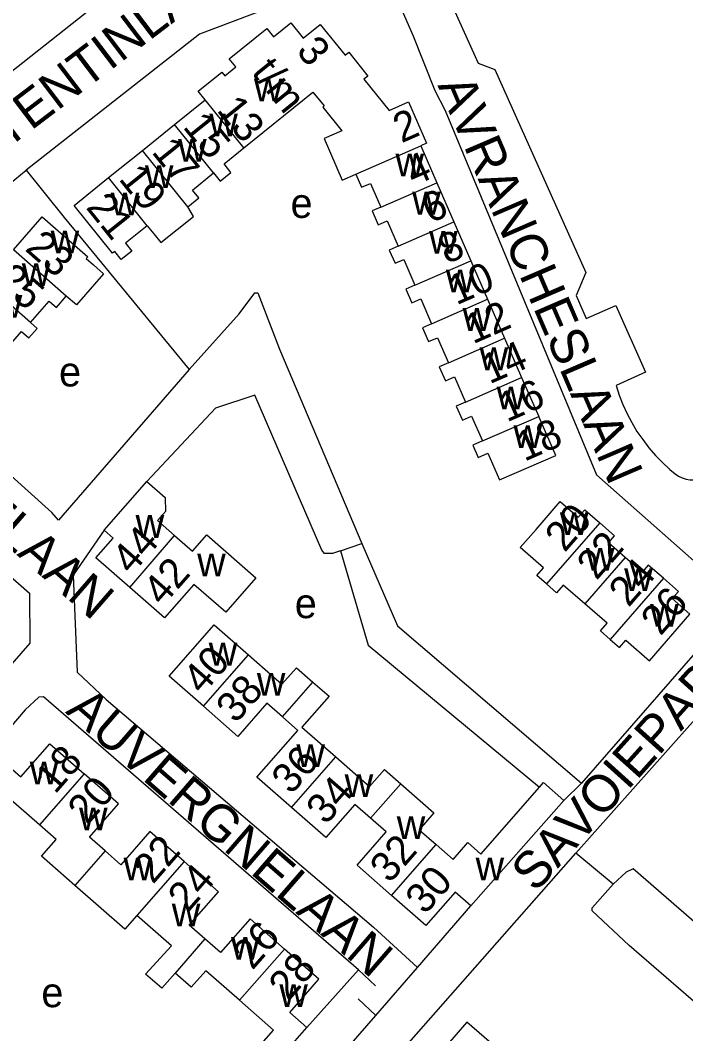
# Model space of a CAD drawing. Extents: x 157768 to 159790, y 387230 to 389604.
# Drawn here: x 158884.5 to 158974.5, y 388851.2 to 388988.2 of the extents above; entities that cross this region are included whole.
import ezdxf

# ---------------------------------------------------------------- set-up
doc = ezdxf.new("R2010")
doc.units = 0
for name, color, linetype in [('BLT_Basislijn', 7, 'Continuous'), ('BLT_Bebouwing', 7, 'Continuous'), ('BLT_Centroide', 7, 'Continuous'), ('BLT_Huisnummer', 7, 'Continuous'), ('BLT_Huisnummer_ tussenligend', 7, 'Continuous'), ('BLT_Huisnummer_reeks', 7, 'Continuous'), ('BLT_Onderverdeling_panden', 7, 'Continuous'), ('BLT_Straatnaam', 7, 'Continuous')]:
    doc.layers.add(name, color=color, linetype=linetype)

msp = doc.modelspace()

# ---------------------------------------------------------------- linework, layer by layer
at = {"layer": 'BLT_Basislijn'}
for p, q in [((158927.77, 388916.51), (158930.66, 388917.47)), ((158981.76, 388909.67), (158960.35, 388885.11)), ((158986.05, 388905.34), (158959.59, 388875.65)), ((158957.96, 388882.78), (158960.35, 388885.11)), ((158933.9, 388846.5), (158959.59, 388875.65)), ((158964.64, 388871.47), (158959.59, 388875.65)), ((158938.22, 388860.19), (158945.42, 388868.51)), ((158923.24, 388852.11), (158930.23, 388859.87)), ((158932.53, 388857.74), (158930.23, 388859.87)), ((158932.57, 388853.72), (158938.22, 388860.19)), ((158932.57, 388853.72), (158930.16, 388855.96)), ((158870.13, 388782.18), (158932.57, 388853.72))]:
    msp.add_line(p, q, dxfattribs=at)
for points in [[(158881.15, 388979.62), (158902.69, 388996.63), (158902.97, 388997.18), (158892.17, 389028.36), (158891.96, 389028.95)], [(158939.61, 389003.75), (158938.21, 389000.61), (158946.4, 388982.38), (158948.66, 388981.53), (158960.94, 388954.12), (158959.67, 388951.01), (158960.98, 388947.89), (158965, 388949.66)], [(158917.92, 388989.79), (158933.36, 388995.79), (158937.57, 388986.17)], [(158917.92, 388989.79), (158908.73, 388986.32), (158885.29, 388967.93)], [(158937.57, 388986.17), (158940.54, 388978.68), (158941.95, 388976), (158962.39, 388926.77), (158981.76, 388909.67)], [(158863.49, 388944.15), (158880.67, 388964.13), (158885.29, 388967.93)], [(158885.29, 388967.93), (158890.45, 388961.53), (158895.46, 388955.43), (158907.34, 388941.01)], [(158907.34, 388941.01), (158914.08, 388948.54), (158916.21, 388951.35), (158916.63, 388951.35), (158919.55, 388943.77), (158930.66, 388917.47)], [(158965, 388949.66), (158969.03, 388940.62), (158965.07, 388938.85)], [(158907.34, 388941.01), (158889.69, 388920.66), (158888.77, 388921.7), (158874.52, 388934.45)], [(158965.07, 388938.85), (158965.48, 388937.55), (158965.97, 388936.27), (158966.53, 388935.03), (158967.16, 388933.82), (158967.87, 388932.64), (158968.64, 388931.52), (158969.47, 388930.43), (158970.37, 388929.4), (158971.32, 388928.43), (158972.33, 388927.51), (158973.05, 388926.92)], [(158794.1, 388889.59), (158828.14, 388928.6), (158828.49, 388929.16), (158828.12, 388931.96), (158833.9, 388936.41), (158836.51, 388937.23), (158839.84, 388937.3), (158847.57, 388936.45), (158854.98, 388937.76), (158885.74, 388910.78), (158885.81, 388904), (158850.08, 388863.09)], [(158927.77, 388916.51), (158926.73, 388916.14), (158925.61, 388916.15), (158925.26, 388916.58), (158916.21, 388937.53), (158910.87, 388935.78), (158901.6, 388925.88)], [(158973.05, 388926.92), (158973.5, 388926.6), (158973.98, 388926.35), (158974.5, 388926.18), (158975.03, 388926.09), (158975.58, 388926.07), (158976.12, 388926.13), (158976.65, 388926.27), (158977.15, 388926.49), (158977.61, 388926.78), (158978.02, 388927.13), (158978.28, 388927.41)], [(158895.84, 388919.31), (158891.63, 388913.23), (158892.17, 388900.09), (158896.11, 388896.42), (158932.27, 388865.65), (158938.22, 388860.19)], [(158930.66, 388917.47), (158935.49, 388906.36), (158960.35, 388885.11)], [(158927.77, 388916.51), (158931.52, 388903.77), (158954.67, 388884.55)], [(158930.23, 388859.87), (158887.65, 388896.77), (158887.02, 388896.73), (158885.14, 388895), (158879.68, 388888.63), (158875.82, 388884.11), (158850.5, 388855.06), (158821.82, 388821.45)], [(159008.23, 388866.51), (158999.02, 388856.12), (158994.82, 388855.27), (158992.32, 388853.21), (158991.59, 388852.89), (158990.32, 388853.59), (158967.36, 388873.51), (158966.4, 388873.09), (158964.64, 388871.47)], [(158984.09, 388842.71), (158986.8, 388845.88), (158966.8, 388863.15), (158961.82, 388867.86), (158961.82, 388868.27), (158964.64, 388871.47)]]:
    msp.add_lwpolyline(points, dxfattribs=at)
at = {"layer": 'BLT_Bebouwing'}
for p, q in [((158905.37, 388974.11), (158909.5, 388977.44)), ((158901.01, 388970.61), (158905.37, 388974.11)), ((158896.44, 388966.93), (158901.01, 388970.61)), ((158938.63, 388971.24), (158940.81, 388966.23)), ((158940.81, 388966.23), (158943.11, 388960.95)), ((158943.11, 388960.95), (158945.4, 388955.69)), ((158945.4, 388955.69), (158947.67, 388950.49)), ((158947.67, 388950.49), (158949.96, 388945.23)), ((158949.96, 388945.23), (158952.28, 388939.92)), ((158952.28, 388939.92), (158954.58, 388934.65)), ((158895.84, 388919.31), (158901.6, 388925.88)), ((158957.96, 388882.78), (158945.42, 388868.51)), ((158919.14, 388847.41), (158923.24, 388852.11))]:
    msp.add_line(p, q, dxfattribs=at)
for points in [[(158909.5, 388977.44), (158908.55, 388978.62), (158911.75, 388981.2), (158912.15, 388980.7), (158913.63, 388981.89), (158912.76, 388982.98), (158917.84, 388987.06), (158918.74, 388985.95), (158921.09, 388987.84), (158922.76, 388985.77), (158925.06, 388987.62), (158928.41, 388983.46), (158928.9, 388983.86), (158931.48, 388980.64), (158930.96, 388980.22), (158934.35, 388976.01), (158936.99, 388977.16)], [(158914.72, 388970.94), (158924.07, 388978.46), (158925.56, 388976.61), (158925.39, 388976.47), (158927.98, 388973.25), (158925.57, 388972.2), (158928.01, 388966.59), (158929.87, 388967.4)], [(158936.99, 388977.16), (158939.43, 388971.58), (158938.63, 388971.24)], [(158910.63, 388967.56), (158911.52, 388966.46), (158912.98, 388967.64), (158912.06, 388968.8), (158914.72, 388970.94)], [(158907.15, 388962.99), (158908.62, 388964.18), (158907.76, 388965.25), (158910.63, 388967.56)], [(158901.67, 388960.43), (158898.71, 388958.05), (158899.56, 388957.01), (158898.14, 388955.87), (158897.27, 388956.96), (158896.97, 388956.72), (158891.77, 388963.18), (158896.44, 388966.93)], [(158929.87, 388967.4), (158930.65, 388965.62), (158931.86, 388966.15), (158933.26, 388962.94)], [(158901.67, 388960.43), (158902.54, 388959.35), (158903.5, 388958.16), (158907.9, 388961.69), (158907.15, 388962.99)], [(158933.26, 388962.94), (158932.07, 388962.42), (158932.89, 388960.56), (158934.09, 388961.09), (158935.59, 388957.66)], [(158883.57, 388957.18), (158887.46, 388961.62), (158893.62, 388956.21), (158893.42, 388955.98), (158894.39, 388955.14), (158895.77, 388953.93), (158892.1, 388949.75), (158890.71, 388950.91)], [(158935.59, 388957.66), (158934.38, 388957.14), (158935.16, 388955.35), (158936.34, 388955.87), (158937.86, 388952.4)], [(158937.86, 388952.4), (158936.63, 388951.86), (158937.43, 388950.02), (158938.64, 388950.55), (158940.1, 388947.19)], [(158885.86, 388947.36), (158888.39, 388950.25), (158889.38, 388949.39), (158890.71, 388950.91)], [(158882.12, 388943.22), (158884.67, 388946.13), (158885.64, 388945.28), (158886.77, 388946.56), (158885.86, 388947.36)], [(158940.1, 388947.19), (158938.86, 388946.65), (158939.68, 388944.77), (158940.9, 388945.3), (158942.38, 388941.92)], [(158942.38, 388941.92), (158941.14, 388941.38), (158941.97, 388939.48), (158943.19, 388940.02), (158944.68, 388936.6)], [(158944.68, 388936.6), (158943.44, 388936.06), (158944.27, 388934.15), (158945.52, 388934.69), (158946.98, 388931.34)], [(158946.98, 388931.34), (158945.7, 388930.79), (158946.42, 388929.13), (158947.71, 388929.7), (158949.29, 388926.07), (158956.88, 388929.38), (158954.58, 388934.65)], [(158901.6, 388925.88), (158904.08, 388923.71), (158904.15, 388921.81), (158903.07, 388920.58), (158905.35, 388918.58)], [(158955.63, 388912.03), (158954.34, 388913.16), (158955.22, 388914.18), (158952.07, 388916.93), (158954.22, 388919.4), (158957.5, 388923.18), (158959.94, 388921.05), (158960.81, 388922.05), (158962.83, 388920.29)], [(158966.29, 388915.59), (158964.01, 388917.57), (158964.85, 388918.53), (158962.83, 388920.29)], [(158899.33, 388911.53), (158894.73, 388915.56), (158897.07, 388918.23), (158895.84, 388919.31)], [(158905.35, 388918.58), (158907.76, 388916.46), (158909.7, 388918.67), (158916.35, 388912.85), (158912.27, 388908.19), (158907.96, 388911.97), (158903.99, 388907.44), (158899.33, 388911.53)], [(158971.44, 388912.79), (158969.4, 388914.56), (158968.57, 388913.6), (158966.29, 388915.59)], [(158964.24, 388904.52), (158965.5, 388903.43), (158966.36, 388904.42), (158969.54, 388901.65), (158975.03, 388907.95), (158972.63, 388910.05), (158973.47, 388911.02), (158971.44, 388912.79)], [(158960.83, 388909.32), (158957.9, 388911.88), (158957, 388910.84), (158955.63, 388912.03)], [(158964.24, 388904.52), (158962.92, 388905.67), (158963.83, 388906.71), (158960.83, 388909.32)], [(158909.26, 388895.5), (158904.62, 388899.56), (158910.71, 388906.51), (158915.35, 388902.44)], [(158915.35, 388902.44), (158919.87, 388898.48), (158921.83, 388900.71), (158924.05, 388898.76)], [(158924.05, 388898.76), (158926.24, 388896.84), (158922.58, 388892.66), (158927.14, 388888.66)], [(158919.93, 388894.06), (158917.82, 388895.91), (158913.9, 388891.43), (158909.26, 388895.5)], [(158921.15, 388881.82), (158916.5, 388885.9), (158922.04, 388892.21), (158919.93, 388894.06)], [(158887.08, 388879.46), (158882.53, 388883.45), (158880.59, 388881.23), (158878.22, 388883.3), (158882.3, 388887.95), (158884.57, 388885.96), (158888.5, 388890.44), (158893.14, 388886.38)], [(158927.14, 388888.66), (158931.72, 388884.64), (158933.74, 388886.94), (158935.93, 388885.02)], [(158895.97, 388875.94), (158893.84, 388877.81), (158897.79, 388882.31), (158893.14, 388886.38)], [(158935.93, 388885.02), (158940.42, 388881.08), (158938.43, 388878.82), (158940.72, 388876.81)], [(158940.72, 388876.81), (158943.02, 388874.8), (158945.01, 388877.07), (158946.77, 388875.53), (158954.67, 388884.55)], [(158954.67, 388884.55), (158955.23, 388885.18), (158957.96, 388882.78)], [(158931.86, 388880.37), (158929.73, 388882.24), (158925.79, 388877.75), (158921.15, 388881.82)], [(158934.69, 388869.94), (158930.04, 388874.02), (158933.98, 388878.51), (158931.86, 388880.37)], [(158891.88, 388871.27), (158887.36, 388875.22), (158889.34, 388877.48), (158887.08, 388879.46)], [(158906.67, 388874.5), (158902.03, 388878.56), (158898.11, 388874.07), (158895.97, 388875.94)], [(158909.46, 388864.06), (158907.35, 388865.91), (158911.31, 388870.44), (158906.67, 388874.5)], [(158900.27, 388867.22), (158898.65, 388865.37), (158891.88, 388871.27)], [(158945.42, 388868.51), (158943.3, 388870.37), (158939.34, 388865.86), (158934.69, 388869.94)], [(158905.42, 388859.44), (158903.62, 388857.4), (158901.45, 388859.3), (158904.93, 388863.14), (158900.27, 388867.22)], [(158920.21, 388862.68), (158915.56, 388866.76), (158911.58, 388862.21), (158909.46, 388864.06)], [(158923.24, 388852.11), (158920.94, 388854.13), (158924.87, 388858.61), (158920.21, 388862.68)], [(158914.15, 388855.76), (158909.59, 388859.76), (158907.62, 388857.52), (158905.42, 388859.44)], [(158919.14, 388847.41), (158916.76, 388849.49), (158918.74, 388851.75), (158914.15, 388855.76)], [(158949.01, 388848.15), (158949.54, 388848.75), (158944.89, 388852.8), (158937, 388843.73)]]:
    msp.add_lwpolyline(points, dxfattribs=at)
at = {"layer": 'BLT_Onderverdeling_panden'}
for p, q in [((158914.72, 388970.94), (158909.5, 388977.44)), ((158910.63, 388967.56), (158905.37, 388974.11)), ((158907.15, 388962.99), (158901.01, 388970.61)), ((158929.87, 388967.4), (158938.63, 388971.24)), ((158901.67, 388960.43), (158896.44, 388966.93)), ((158933.26, 388962.94), (158940.81, 388966.23)), ((158935.59, 388957.66), (158943.11, 388960.95)), ((158890.71, 388950.91), (158883.57, 388957.18)), ((158937.86, 388952.4), (158945.4, 388955.69)), ((158885.86, 388947.36), (158879.7, 388952.77)), ((158940.1, 388947.19), (158947.67, 388950.49)), ((158942.38, 388941.92), (158949.96, 388945.23)), ((158944.68, 388936.6), (158952.28, 388939.92)), ((158946.98, 388931.34), (158954.58, 388934.65)), ((158962.83, 388920.29), (158955.63, 388912.03)), ((158899.33, 388911.53), (158905.35, 388918.58)), ((158966.29, 388915.59), (158960.83, 388909.32)), ((158971.44, 388912.79), (158964.24, 388904.52)), ((158909.26, 388895.5), (158915.35, 388902.44)), ((158919.93, 388894.06), (158924.05, 388898.76)), ((158921.15, 388881.82), (158927.14, 388888.66)), ((158893.14, 388886.38), (158887.08, 388879.46)), ((158931.86, 388880.37), (158935.93, 388885.02)), ((158895.97, 388875.94), (158891.88, 388871.27)), ((158934.69, 388869.94), (158940.72, 388876.81)), ((158906.67, 388874.5), (158900.27, 388867.22)), ((158909.46, 388864.06), (158905.42, 388859.44)), ((158920.21, 388862.68), (158914.15, 388855.76))]:
    msp.add_line(p, q, dxfattribs=at)

# ---------------------------------------------------------------- texts
at = {"layer": 'BLT_Centroide'}
for s, p in [('w', (158916.09, 388977.22)), ('w', (158910.05, 388972.52)), ('w', (158905.83, 388969.08)), ('w', (158935.22, 388967.09)), ('w', (158901.34, 388965.52)), ('w', (158896.72, 388961.81)), ('w', (158937.48, 388961.94)), ('e', (158921.04, 388961.48)), ('w', (158888.6, 388956.69)), ('w', (158939.77, 388956.66)), ('w', (158884.71, 388952.28)), ('w', (158942.03, 388951.44)), ('w', (158880.91, 388948)), ('w', (158944.3, 388946.22)), ('w', (158946.59, 388940.91)), ('e', (158889.74, 388938.71)), ('w', (158948.89, 388935.62)), ('w', (158951.17, 388930.38)), ('w', (158900.09, 388918.25)), ('w', (158957.45, 388918.62)), ('w', (158960.97, 388913.81)), ('w', (158908.41, 388913.06)), ('w', (158966.14, 388911.05)), ('e', (158921.61, 388907.4)), ('w', (158969.64, 388906.23)), ('w', (158909.98, 388901)), ('w', (158916.48, 388896.94)), ('w', (158921.83, 388887.28)), ('w', (158885.78, 388884.94)), ('w', (158928.35, 388883.22)), ('w', (158892.44, 388878.73)), ('w', (158935.39, 388877.56)), ('w', (158898.46, 388871.97)), ('w', (158946.05, 388871.98)), ('w', (158904.98, 388865.75)), ('w', (158912.99, 388861.25)), ('e', (158887.35, 388854.83)), ('w', (158919.52, 388854.86))]:
    msp.add_text(s, height=4, dxfattribs=at).set_placement(p)
at = {"layer": 'BLT_Huisnummer'}
for s, rotation, p in [('15', 308.8099, (158906.37, 388973.76)), ('19', 308.8099, (158897.7, 388966.73)), ('21', 308.7969, (158893.27, 388962.87)), ('6', 23.5587, (158939.9, 388960.7)), ('23', 318.7276, (158885, 388957.18)), ('10', 23.5587, (158943.45, 388949.65)), ('14', 23.5587, (158947.93, 388938.98)), ('18', 23.5587, (158952.64, 388928.52)), ('20', 48.9489, (158958.1, 388916.18)), ('44', 48.7505, (158899.53, 388913.14)), ('26', 48.9534, (158971.06, 388904.9)), ('38', 48.7554, (158913.63, 388893.05)), ('18', 48.8012, (158889.2, 388883.51)), ('34', 48.7554, (158925.81, 388879.34)), ('22', 48.8078, (158902.44, 388871.35)), ('30', 48.7538, (158939.22, 388867.22)), ('28', 48.8077, (158920.74, 388855.52))]:
    msp.add_text(s, height=4, rotation=rotation, dxfattribs=at).set_placement(p)
at = {"layer": 'BLT_Huisnummer_ tussenligend'}
for s, rotation, p in [('17', 308.8099, (158902.15, 388970.37)), ('4', 23.5587, (158937.67, 388965.74)), ('8', 23.5587, (158942.13, 388955.2)), ('25', 318.7276, (158881.01, 388952.73)), ('12', 23.5587, (158945.69, 388944.39)), ('16', 23.5587, (158950.27, 388933.83)), ('22', 48.9534, (158962.4, 388912.41)), ('42', 48.7562, (158903.75, 388908.89)), ('24', 48.9534, (158966.73, 388908.76)), ('40', 48.7562, (158909.13, 388896.93)), ('36', 48.7554, (158921.13, 388883.44)), ('20', 48.8012, (158893.57, 388879.31)), ('32', 48.7538, (158934.43, 388871.45)), ('24', 48.8078, (158907.11, 388867.47)), ('26', 48.8078, (158915.89, 388859.74))]:
    msp.add_text(s, height=4, rotation=rotation, dxfattribs=at).set_placement(p)
at = {"layer": 'BLT_Huisnummer_reeks'}
for s, rotation, p in [('3', 308.8015, (158921.7, 388984.01)), ('t/m', 308.7988, (158915.65, 388981.11)), ('13', 308.7988, (158910.96, 388976.02)), ('2', 23.6685, (158936.03, 388971.55))]:
    msp.add_text(s, height=4, rotation=rotation, dxfattribs=at).set_placement(p)
at = {"layer": 'BLT_Straatnaam'}
for s, rotation, p in [('COTENTINLAAN', 37.2652, (158874.73, 388964.67)), ('AVRANCHESLAAN', 293.2735, (158940.88, 388979.41)), ('AUVERGNELAAN', 319.0058, (158852.82, 388943.03)), ('SAVOIEPAD', 48.034, (158954.17, 388870.21)), ('AUVERGNELAAN', 319.0058, (158890.5, 388894.67))]:
    msp.add_text(s, height=5, rotation=rotation, dxfattribs=at).set_placement(p)

doc.saveas('drawing.dxf')
